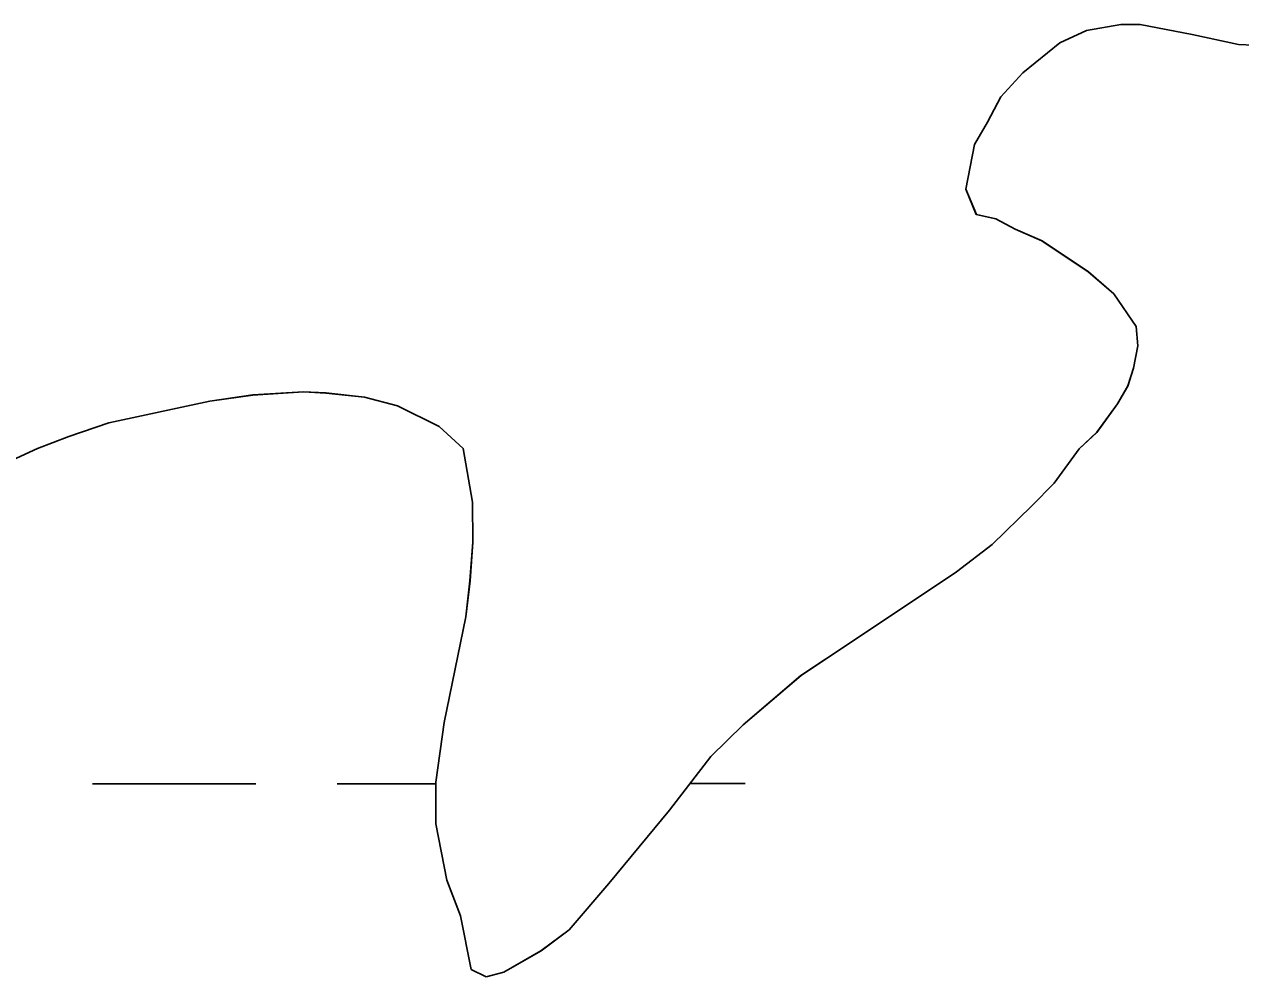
# Model space of a CAD drawing. Extents: x 3279314 to 3317160, y 734079 to 759431.
# Drawn here: x 3313978.1 to 3314216.7, y 746676.5 to 746863.3 of the extents above; entities that cross this region are included whole.
import ezdxf

# ---------------------------------------------------------------- set-up
doc = ezdxf.new("R2010")
doc.units = 0
for name, color, linetype in [('V-SITE-VEGE', 7, 'Continuous'), ('V-TOPO-SHOR', 7, 'Continuous'), ('V-WETL-SWMP', 7, 'Continuous')]:
    doc.layers.add(name, color=color, linetype=linetype)

msp = doc.modelspace()

# ---------------------------------------------------------------- linework, layer by layer
at = {"layer": 'V-SITE-VEGE'}
for p, q in [((3314193.18, 746863.26), (3314186.47, 746862.04)), ((3314196.97, 746863.28), (3314193.18, 746863.26)), ((3314207.2, 746861.31), (3314196.97, 746863.28)), ((3314186.47, 746862.04), (3314181.23, 746859.67)), ((3314216.26, 746859.33), (3314207.2, 746861.31)), ((3314181.23, 746859.67), (3314173.98, 746853.78)), ((3314222.39, 746859.08), (3314216.26, 746859.33)), ((3314173.98, 746853.78), (3314169.63, 746849.08)), ((3314169.63, 746849.08), (3314167.04, 746844.1)), ((3314167.04, 746844.1), (3314164.44, 746839.7)), ((3314164.44, 746839.7), (3314162.75, 746830.94)), ((3314162.75, 746830.94), (3314164.83, 746825.99)), ((3314164.83, 746825.99), (3314168.63, 746825.14)), ((3314168.63, 746825.14), (3314172.43, 746823.12)), ((3314172.43, 746823.12), (3314177.71, 746820.82)), ((3314177.71, 746820.82), (3314186.8, 746814.76)), ((3314186.8, 746814.76), (3314191.79, 746810.41)), ((3314191.79, 746810.41), (3314196.21, 746804.02)), ((3314196.21, 746804.02), (3314196.53, 746800.23)), ((3314196.53, 746800.23), (3314195.68, 746795.84)), ((3314195.68, 746795.84), (3314194.54, 746792.33)), ((3314194.54, 746792.33), (3314192.52, 746788.82)), ((3314014.47, 746789.34), (3313994.65, 746785.11)), ((3314022.92, 746790.56), (3314014.47, 746789.34)), ((3314032.84, 746791.22), (3314022.92, 746790.56)), ((3314037.22, 746790.95), (3314032.84, 746791.22)), ((3314044.82, 746790.13), (3314037.22, 746790.95)), ((3314051.25, 746788.43), (3314044.82, 746790.13)), ((3314059.45, 746784.39), (3314051.25, 746788.43)), ((3314192.52, 746788.82), (3314188.47, 746783.24)), ((3313994.65, 746785.11), (3313986.78, 746782.43)), ((3314064.15, 746780.05), (3314059.45, 746784.39)), ((3313986.78, 746782.43), (3313980.67, 746780.06)), ((3314188.47, 746783.24), (3314184.99, 746780.01)), ((3313980.67, 746780.06), (3313974.85, 746777.39)), ((3314065.97, 746769.56), (3314064.15, 746780.05)), ((3314184.99, 746780.01), (3314180.08, 746773.26)), ((3314180.08, 746773.26), (3314175.73, 746768.85)), ((3314066.03, 746761.67), (3314065.97, 746769.56)), ((3314175.73, 746768.85), (3314167.9, 746761.21)), ((3314065.5, 746754.08), (3314066.03, 746761.67)), ((3314167.9, 746761.21), (3314160.93, 746755.91)), ((3314160.93, 746755.91), (3314140.3, 746742.05)), ((3314064.67, 746747.07), (3314065.5, 746754.08)), ((3314060.44, 746726.32), (3314064.67, 746747.07)), ((3314140.3, 746742.05), (3314130.43, 746735.56)), ((3314130.43, 746735.56), (3314119.11, 746725.85)), ((3314058.77, 746714.63), (3314060.44, 746726.32)), ((3314119.11, 746725.85), (3314112.73, 746719.67)), ((3314112.73, 746719.67), (3314104.63, 746709.11)), ((3314058.82, 746706.46), (3314058.77, 746714.63)), ((3314104.63, 746709.11), (3314092.76, 746694.73)), ((3314060.94, 746695.38), (3314058.82, 746706.46)), ((3314063.62, 746688.39), (3314060.94, 746695.38)), ((3314092.76, 746694.73), (3314084.95, 746685.62)), ((3314065.73, 746677.9), (3314063.62, 746688.39)), ((3314084.95, 746685.62), (3314079.43, 746681.5)), ((3314079.43, 746681.5), (3314072.16, 746677.36)), ((3314068.66, 746676.46), (3314065.73, 746677.9)), ((3314072.16, 746677.36), (3314068.66, 746676.46))]:
    msp.add_line(p, q, dxfattribs=at)
at = {"layer": 'V-TOPO-SHOR'}
for p, q in [((3314193.17, 746863.26), (3314186.47, 746862.04)), ((3314193.17, 746863.26), (3314186.47, 746862.04)), ((3314196.96, 746863.28), (3314193.17, 746863.26)), ((3314196.96, 746863.28), (3314193.17, 746863.26)), ((3314207.19, 746861.31), (3314196.96, 746863.28)), ((3314207.19, 746861.31), (3314196.96, 746863.28)), ((3314186.47, 746862.04), (3314181.23, 746859.67)), ((3314186.47, 746862.04), (3314181.23, 746859.67)), ((3314216.26, 746859.33), (3314207.19, 746861.31)), ((3314216.26, 746859.33), (3314207.19, 746861.31)), ((3314181.23, 746859.67), (3314173.97, 746853.78)), ((3314181.23, 746859.67), (3314173.97, 746853.78)), ((3314222.39, 746859.08), (3314216.26, 746859.33)), ((3314222.39, 746859.08), (3314216.26, 746859.33)), ((3314173.97, 746853.78), (3314169.63, 746849.08)), ((3314173.97, 746853.78), (3314169.63, 746849.08)), ((3314169.63, 746849.08), (3314167.03, 746844.1)), ((3314169.63, 746849.08), (3314167.03, 746844.1)), ((3314167.03, 746844.1), (3314164.44, 746839.71)), ((3314167.03, 746844.1), (3314164.44, 746839.71)), ((3314164.44, 746839.71), (3314162.75, 746830.94)), ((3314164.44, 746839.71), (3314162.75, 746830.94)), ((3314162.75, 746830.94), (3314164.82, 746825.99)), ((3314162.75, 746830.94), (3314164.82, 746825.99)), ((3314164.82, 746825.99), (3314168.62, 746825.14)), ((3314164.82, 746825.99), (3314168.62, 746825.14)), ((3314168.62, 746825.14), (3314172.43, 746823.12)), ((3314168.62, 746825.14), (3314172.43, 746823.12)), ((3314172.43, 746823.12), (3314177.7, 746820.82)), ((3314172.43, 746823.12), (3314177.7, 746820.82)), ((3314177.7, 746820.82), (3314186.79, 746814.76)), ((3314177.7, 746820.82), (3314186.79, 746814.76)), ((3314186.79, 746814.76), (3314191.78, 746810.41)), ((3314186.79, 746814.76), (3314191.78, 746810.41)), ((3314191.78, 746810.41), (3314196.21, 746804.02)), ((3314191.78, 746810.41), (3314196.21, 746804.02)), ((3314196.21, 746804.02), (3314196.52, 746800.23)), ((3314196.21, 746804.02), (3314196.52, 746800.23)), ((3314196.52, 746800.23), (3314195.68, 746795.85)), ((3314196.52, 746800.23), (3314195.68, 746795.85)), ((3314195.68, 746795.85), (3314194.54, 746792.34)), ((3314195.68, 746795.85), (3314194.54, 746792.34)), ((3314194.54, 746792.34), (3314192.52, 746788.82)), ((3314194.54, 746792.34), (3314192.52, 746788.82)), ((3314014.46, 746789.34), (3313994.64, 746785.12)), ((3314014.46, 746789.34), (3313994.64, 746785.12)), ((3314022.92, 746790.57), (3314014.46, 746789.34)), ((3314022.92, 746790.57), (3314014.46, 746789.34)), ((3314032.84, 746791.22), (3314022.92, 746790.57)), ((3314032.84, 746791.22), (3314022.92, 746790.57)), ((3314037.22, 746790.96), (3314032.84, 746791.22)), ((3314037.22, 746790.96), (3314032.84, 746791.22)), ((3314044.81, 746790.13), (3314037.22, 746790.96)), ((3314044.81, 746790.13), (3314037.22, 746790.96)), ((3314051.25, 746788.43), (3314044.81, 746790.13)), ((3314051.25, 746788.43), (3314044.81, 746790.13)), ((3314059.45, 746784.4), (3314051.25, 746788.43)), ((3314059.45, 746784.4), (3314051.25, 746788.43)), ((3314192.52, 746788.82), (3314188.47, 746783.25)), ((3314192.52, 746788.82), (3314188.47, 746783.25)), ((3313994.64, 746785.12), (3313986.78, 746782.44)), ((3313994.64, 746785.12), (3313986.78, 746782.44)), ((3314064.15, 746780.05), (3314059.45, 746784.4)), ((3314064.15, 746780.05), (3314059.45, 746784.4)), ((3313986.78, 746782.44), (3313980.67, 746780.06)), ((3313986.78, 746782.44), (3313980.67, 746780.06)), ((3314188.47, 746783.25), (3314184.99, 746780.01)), ((3314188.47, 746783.25), (3314184.99, 746780.01)), ((3313980.67, 746780.06), (3313974.85, 746777.39)), ((3313980.67, 746780.06), (3313974.85, 746777.39)), ((3314065.97, 746769.56), (3314064.15, 746780.05)), ((3314065.97, 746769.56), (3314064.15, 746780.05)), ((3314184.99, 746780.01), (3314180.07, 746773.26)), ((3314184.99, 746780.01), (3314180.07, 746773.26)), ((3314180.07, 746773.26), (3314175.73, 746768.85)), ((3314180.07, 746773.26), (3314175.73, 746768.85)), ((3314066.03, 746761.68), (3314065.97, 746769.56)), ((3314066.03, 746761.68), (3314065.97, 746769.56)), ((3314175.73, 746768.85), (3314167.9, 746761.21)), ((3314175.73, 746768.85), (3314167.9, 746761.21)), ((3314065.49, 746754.08), (3314066.03, 746761.68)), ((3314065.49, 746754.08), (3314066.03, 746761.68)), ((3314167.9, 746761.21), (3314160.93, 746755.91)), ((3314167.9, 746761.21), (3314160.93, 746755.91)), ((3314160.93, 746755.91), (3314140.3, 746742.05)), ((3314160.93, 746755.91), (3314140.3, 746742.05)), ((3314064.67, 746747.07), (3314065.49, 746754.08)), ((3314064.67, 746747.07), (3314065.49, 746754.08)), ((3314060.43, 746726.32), (3314064.67, 746747.07)), ((3314060.43, 746726.32), (3314064.67, 746747.07)), ((3314140.3, 746742.05), (3314130.42, 746735.56)), ((3314140.3, 746742.05), (3314130.42, 746735.56)), ((3314130.42, 746735.56), (3314119.1, 746725.85)), ((3314130.42, 746735.56), (3314119.1, 746725.85)), ((3314058.76, 746714.63), (3314060.43, 746726.32)), ((3314058.76, 746714.63), (3314060.43, 746726.32)), ((3314119.1, 746725.85), (3314112.73, 746719.67)), ((3314119.1, 746725.85), (3314112.73, 746719.67)), ((3314112.73, 746719.67), (3314104.63, 746709.11)), ((3314112.73, 746719.67), (3314104.63, 746709.11)), ((3314058.82, 746706.46), (3314058.76, 746714.63)), ((3314058.82, 746706.46), (3314058.76, 746714.63)), ((3314104.63, 746709.11), (3314092.76, 746694.73)), ((3314104.63, 746709.11), (3314092.76, 746694.73)), ((3314060.94, 746695.38), (3314058.82, 746706.46)), ((3314060.94, 746695.38), (3314058.82, 746706.46)), ((3314063.61, 746688.39), (3314060.94, 746695.38)), ((3314063.61, 746688.39), (3314060.94, 746695.38)), ((3314092.76, 746694.73), (3314084.94, 746685.62)), ((3314092.76, 746694.73), (3314084.94, 746685.62)), ((3314065.73, 746677.9), (3314063.61, 746688.39)), ((3314065.73, 746677.9), (3314063.61, 746688.39)), ((3314084.94, 746685.62), (3314079.42, 746681.5)), ((3314084.94, 746685.62), (3314079.42, 746681.5)), ((3314079.42, 746681.5), (3314072.15, 746677.36)), ((3314079.42, 746681.5), (3314072.15, 746677.36)), ((3314068.66, 746676.46), (3314065.73, 746677.9)), ((3314068.66, 746676.46), (3314065.73, 746677.9)), ((3314072.15, 746677.36), (3314068.66, 746676.46)), ((3314072.15, 746677.36), (3314068.66, 746676.46))]:
    msp.add_line(p, q, dxfattribs=at)
at = {"layer": 'V-WETL-SWMP'}
for p, q in [((3314193.17, 746863.26), (3314186.47, 746862.04)), ((3314193.17, 746863.26), (3314186.47, 746862.04)), ((3314196.96, 746863.28), (3314193.17, 746863.26)), ((3314196.96, 746863.28), (3314193.17, 746863.26)), ((3314207.19, 746861.31), (3314196.96, 746863.28)), ((3314207.19, 746861.31), (3314196.96, 746863.28)), ((3314186.47, 746862.04), (3314181.23, 746859.67)), ((3314186.47, 746862.04), (3314181.23, 746859.67)), ((3314216.26, 746859.33), (3314207.19, 746861.31)), ((3314216.26, 746859.33), (3314207.19, 746861.31)), ((3314181.23, 746859.67), (3314173.97, 746853.78)), ((3314181.23, 746859.67), (3314173.97, 746853.78)), ((3314222.39, 746859.08), (3314216.26, 746859.33)), ((3314222.39, 746859.08), (3314216.26, 746859.33)), ((3314173.97, 746853.78), (3314169.63, 746849.08)), ((3314173.97, 746853.78), (3314169.63, 746849.08)), ((3314169.63, 746849.08), (3314167.03, 746844.1)), ((3314169.63, 746849.08), (3314167.03, 746844.1)), ((3314167.03, 746844.1), (3314164.44, 746839.71)), ((3314167.03, 746844.1), (3314164.44, 746839.71)), ((3314164.44, 746839.71), (3314162.75, 746830.94)), ((3314164.44, 746839.71), (3314162.75, 746830.94)), ((3314162.75, 746830.94), (3314164.82, 746825.99)), ((3314162.75, 746830.94), (3314164.82, 746825.99)), ((3314164.82, 746825.99), (3314168.62, 746825.14)), ((3314164.82, 746825.99), (3314168.62, 746825.14)), ((3314168.62, 746825.14), (3314172.43, 746823.12)), ((3314168.62, 746825.14), (3314172.43, 746823.12)), ((3314172.43, 746823.12), (3314177.7, 746820.82)), ((3314172.43, 746823.12), (3314177.7, 746820.82)), ((3314177.7, 746820.82), (3314186.79, 746814.76)), ((3314177.7, 746820.82), (3314186.79, 746814.76)), ((3314186.79, 746814.76), (3314191.78, 746810.41)), ((3314186.79, 746814.76), (3314191.78, 746810.41)), ((3314191.78, 746810.41), (3314196.21, 746804.02)), ((3314191.78, 746810.41), (3314196.21, 746804.02)), ((3314196.21, 746804.02), (3314196.52, 746800.23)), ((3314196.21, 746804.02), (3314196.52, 746800.23)), ((3314196.52, 746800.23), (3314195.68, 746795.85)), ((3314196.52, 746800.23), (3314195.68, 746795.85)), ((3314195.68, 746795.85), (3314194.54, 746792.34)), ((3314195.68, 746795.85), (3314194.54, 746792.34)), ((3314194.54, 746792.34), (3314192.52, 746788.82)), ((3314194.54, 746792.34), (3314192.52, 746788.82)), ((3314014.46, 746789.34), (3313994.64, 746785.12)), ((3314014.46, 746789.34), (3313994.64, 746785.12)), ((3314022.92, 746790.57), (3314014.46, 746789.34)), ((3314022.92, 746790.57), (3314014.46, 746789.34)), ((3314032.84, 746791.22), (3314022.92, 746790.57)), ((3314032.84, 746791.22), (3314022.92, 746790.57)), ((3314037.22, 746790.96), (3314032.84, 746791.22)), ((3314037.22, 746790.96), (3314032.84, 746791.22)), ((3314044.81, 746790.13), (3314037.22, 746790.96)), ((3314044.81, 746790.13), (3314037.22, 746790.96)), ((3314051.25, 746788.43), (3314044.81, 746790.13)), ((3314051.25, 746788.43), (3314044.81, 746790.13)), ((3314059.45, 746784.4), (3314051.25, 746788.43)), ((3314059.45, 746784.4), (3314051.25, 746788.43)), ((3314192.52, 746788.82), (3314188.47, 746783.25)), ((3314192.52, 746788.82), (3314188.47, 746783.25)), ((3313994.64, 746785.12), (3313986.78, 746782.44)), ((3313994.64, 746785.12), (3313986.78, 746782.44)), ((3314064.15, 746780.05), (3314059.45, 746784.4)), ((3314064.15, 746780.05), (3314059.45, 746784.4)), ((3313986.78, 746782.44), (3313980.67, 746780.06)), ((3313986.78, 746782.44), (3313980.67, 746780.06)), ((3314188.47, 746783.25), (3314184.99, 746780.01)), ((3314188.47, 746783.25), (3314184.99, 746780.01)), ((3313980.67, 746780.06), (3313974.85, 746777.39)), ((3313980.67, 746780.06), (3313974.85, 746777.39)), ((3314065.97, 746769.56), (3314064.15, 746780.05)), ((3314065.97, 746769.56), (3314064.15, 746780.05)), ((3314184.99, 746780.01), (3314180.07, 746773.26)), ((3314184.99, 746780.01), (3314180.07, 746773.26)), ((3314180.07, 746773.26), (3314175.73, 746768.85)), ((3314180.07, 746773.26), (3314175.73, 746768.85)), ((3314066.03, 746761.68), (3314065.97, 746769.56)), ((3314066.03, 746761.68), (3314065.97, 746769.56)), ((3314175.73, 746768.85), (3314167.9, 746761.21)), ((3314175.73, 746768.85), (3314167.9, 746761.21)), ((3314065.49, 746754.08), (3314066.03, 746761.68)), ((3314065.49, 746754.08), (3314066.03, 746761.68)), ((3314167.9, 746761.21), (3314160.93, 746755.91)), ((3314167.9, 746761.21), (3314160.93, 746755.91)), ((3314160.93, 746755.91), (3314140.3, 746742.05)), ((3314160.93, 746755.91), (3314140.3, 746742.05)), ((3314064.67, 746747.07), (3314065.49, 746754.08)), ((3314064.67, 746747.07), (3314065.49, 746754.08)), ((3314060.43, 746726.32), (3314064.67, 746747.07)), ((3314060.43, 746726.32), (3314064.67, 746747.07)), ((3314140.3, 746742.05), (3314130.42, 746735.56)), ((3314140.3, 746742.05), (3314130.42, 746735.56)), ((3314130.42, 746735.56), (3314119.1, 746725.85)), ((3314130.42, 746735.56), (3314119.1, 746725.85)), ((3314058.76, 746714.63), (3314060.43, 746726.32)), ((3314058.76, 746714.63), (3314060.43, 746726.32)), ((3314119.1, 746725.85), (3314112.73, 746719.67)), ((3314119.1, 746725.85), (3314112.73, 746719.67)), ((3314112.73, 746719.67), (3314104.63, 746709.11)), ((3314112.73, 746719.67), (3314104.63, 746709.11)), ((3313991.45, 746714.28), (3314023.45, 746714.29)), ((3314039.45, 746714.3), (3314058.76, 746714.31)), ((3314058.82, 746706.46), (3314058.76, 746714.63)), ((3314058.82, 746706.46), (3314058.76, 746714.63)), ((3314108.63, 746714.34), (3314119.45, 746714.34)), ((3314104.63, 746709.11), (3314092.76, 746694.73)), ((3314104.63, 746709.11), (3314092.76, 746694.73)), ((3314060.94, 746695.38), (3314058.82, 746706.46)), ((3314060.94, 746695.38), (3314058.82, 746706.46)), ((3314063.61, 746688.39), (3314060.94, 746695.38)), ((3314063.61, 746688.39), (3314060.94, 746695.38)), ((3314092.76, 746694.73), (3314084.94, 746685.62)), ((3314092.76, 746694.73), (3314084.94, 746685.62)), ((3314065.73, 746677.9), (3314063.61, 746688.39)), ((3314065.73, 746677.9), (3314063.61, 746688.39)), ((3314084.94, 746685.62), (3314079.42, 746681.5)), ((3314084.94, 746685.62), (3314079.42, 746681.5)), ((3314079.42, 746681.5), (3314072.15, 746677.36)), ((3314079.42, 746681.5), (3314072.15, 746677.36)), ((3314068.66, 746676.46), (3314065.73, 746677.9)), ((3314068.66, 746676.46), (3314065.73, 746677.9)), ((3314072.15, 746677.36), (3314068.66, 746676.46)), ((3314072.15, 746677.36), (3314068.66, 746676.46))]:
    msp.add_line(p, q, dxfattribs=at)

doc.saveas('drawing.dxf')
